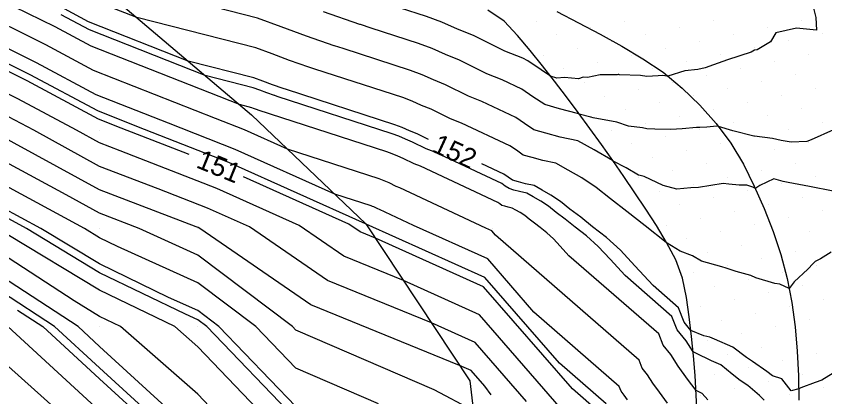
# Model space of a CAD drawing. Extents: x 2354170 to 2357230, y 866100 to 868290.
# Drawn here: x 2355951.5 to 2356033.9, y 867002.9 to 867041.6 of the extents above; entities that cross this region are included whole.
import ezdxf

# ---------------------------------------------------------------- set-up
doc = ezdxf.new("R2010")
doc.units = 0
for name, color, linetype in [('Default', 7, 'Continuous'), ('DTM Contours Major', 7, 'Continuous'), ('DTM Contours Minor', 7, 'Continuous'), ('Exist DTM Breakline', 7, 'Continuous'), ('Exist DTM QL2 LIDAR Elevation Point', 7, 'Continuous'), ('Exist DTM Scan Elevation Point', 7, 'Continuous'), ('Exist Roads EOP', 7, 'Continuous'), ('PH Exist DTM Breakline', 7, 'Continuous')]:
    doc.layers.add(name, color=color, linetype=linetype)

msp = doc.modelspace()

# ---------------------------------------------------------------- linework, layer by layer
at = {"layer": 'Default'}
for points in [[(2355969.089, 867027.542), (2355962.188, 867030.235), (2355959.866, 867031.149), (2355952.595, 867035.052), (2355941.554, 867040.534), (2355940.519, 867041.112), (2355937.994, 867042), (2355929.982, 867045.95), (2355922.002, 867050.011), (2355920.885, 867050.855), (2355918.173, 867051.82), (2355909.982, 867055.544), (2355900.194, 867059.799), (2355899.982, 867059.905), (2355899.755, 867060.011), (2355889.982, 867065.19), (2355880.211, 867070.011), (2355879.99, 867070.127), (2355879.806, 867070.187), (2355878.942, 867070.539)], [(2355993.492, 867029.081), (2355992.349, 867029.651), (2355991.568, 867029.962), (2355990.817, 867030.297), (2355990.063, 867030.58), (2355979.017, 867034.158), (2355978.691, 867034.264), (2355978.678, 867034.271), (2355977.591, 867034.648), (2355976.61, 867035.01), (2355975.691, 867035.347), (2355968.994, 867037.063), (2355958.848, 867041.057), (2355956.392, 867042.376), (2355952.661, 867044.228), (2355944.313, 867048.891), (2355937.011, 867051.458), (2355930.98, 867053.805), (2355927.146, 867056.703), (2355916.089, 867060.637), (2355910.653, 867063.263), (2355905.876, 867066.511), (2355901.774, 867067.464)], [(2355999.894, 867003.069), (2355999.234, 867003.934), (2355997.844, 867005.532), (2355996.653, 867006.068), (2355981.504, 867012.246), (2355970.202, 867020.017), (2355970.023, 867020.097), (2355969.815, 867020.178), (2355959.983, 867023.945), (2355951.286, 867028.707), (2355949.982, 867029.416), (2355949.004, 867030.011), (2355939.982, 867034.845), (2355931.191, 867040.011), (2355929.982, 867040.607), (2355928.769, 867041.224), (2355919.982, 867045.769), (2355911.926, 867049.52)], [(2356034.742, 867023.814), (2356032.33, 867024.301), (2356030.156, 867024.684), (2356029.65, 867024.782), (2356028.696, 867025.079), (2356027.247, 867024.374), (2356026.848, 867024.129), (2356026.805, 867024.078), (2356026.528, 867024.209), (2356025.936, 867024.415), (2356025.141, 867024.433), (2356024.089, 867024.526), (2356023.528, 867024.59), (2356021.014, 867024.166), (2356020.228, 867024.134), (2356018.783, 867024.005), (2356017.401, 867024.391), (2356015.459, 867025.299), (2356015.071, 867025.401), (2356014.88, 867025.452), (2356013.619, 867026.175), (2356012.315, 867026.874), (2356012.232, 867026.929), (2356010.367, 867028.008), (2356008.701, 867028.935), (2356006.905, 867029.326), (2356005.459, 867029.704), (2356004.243, 867030.057), (2356003.29, 867030.702), (2356002.397, 867031.313), (2355998.926, 867032.941), (2355997.578, 867033.474), (2355995.208, 867034.656), (2355994.001, 867035.137), (2355992.839, 867035.655), (2355991.672, 867036.093), (2355984.783, 867038.325), (2355983.93, 867038.601), (2355983.896, 867038.621), (2355981.051, 867039.607), (2355978.483, 867040.555), (2355976.078, 867041.438), (2355958.545, 867045.93)], [(2356034.523, 867017.585), (2356033.445, 867016.926), (2356032.91, 867016.646), (2356032.679, 867016.448), (2356032.132, 867015.858), (2356030.766, 867014.572), (2356030.24, 867013.895), (2356029.298, 867014.347), (2356028.769, 867014.389), (2356026.845, 867014.989), (2356026.326, 867015.227), (2356024.836, 867015.642), (2356024.044, 867015.887), (2356023.811, 867015.956), (2356023.4, 867016.092), (2356021.296, 867016.686), (2356020.4, 867017.233), (2356019.143, 867017.696), (2356017.799, 867018.511), (2356017.704, 867018.597), (2356015.56, 867020.283), (2356013.714, 867021.744), (2356012.03, 867023.026), (2356010.568, 867024.186), (2356009.101, 867025.161), (2356007.713, 867025.964), (2356006.473, 867026.654), (2356005.136, 867026.945), (2356004.059, 867027.227), (2356003.154, 867027.49), (2356002.445, 867027.969), (2356001.78, 867028.424), (2355996.839, 867030.742), (2355995.729, 867031.181), (2355993.779, 867032.153), (2355992.785, 867032.55), (2355991.828, 867032.976), (2355990.867, 867033.336), (2355981.9, 867036.241), (2355981.311, 867036.432), (2355981.287, 867036.446), (2355979.321, 867037.127), (2355977.547, 867037.782), (2355975.885, 867038.393), (2355963.769, 867041.497), (2355958.594, 867043.534)], [(2356021.958, 867002.558), (2356021.37, 867003.206), (2356021.166, 867003.312), (2356020.755, 867003.491), (2356019.881, 867004.674), (2356018.92, 867005.984), (2356018.173, 867007.172), (2356017.406, 867008.116), (2356016.963, 867009.262), (2356007.804, 867017.236), (2356006.92, 867018.198), (2356006.214, 867018.949), (2356005.535, 867019.568), (2356004.863, 867020.096), (2356004.285, 867020.554), (2356003.757, 867020.956), (2356003.299, 867021.319), (2356002.84, 867021.624), (2356002.405, 867021.876), (2356002.016, 867022.092), (2356001.597, 867022.183), (2356001.26, 867022.272), (2356000.977, 867022.354), (2356000.754, 867022.504), (2356000.546, 867022.647), (2355992.666, 867026.342), (2355992.032, 867026.593), (2355990.919, 867027.148), (2355990.352, 867027.374), (2355989.806, 867027.618), (2355989.258, 867027.823), (2355976.134, 867032.075), (2355976.071, 867032.095), (2355976.069, 867032.096), (2355975.861, 867032.168), (2355975.674, 867032.237), (2355975.498, 867032.302), (2355974.218, 867032.63), (2355959.103, 867038.58), (2355955.443, 867040.545), (2355949.884, 867043.304)], [(2356032.616, 867042.858), (2356032.951, 867041.489), (2356033.014, 867040.208), (2356030.991, 867040.401), (2356028.878, 867039.947), (2356028.355, 867039.011), (2356026.981, 867038.204), (2356026.724, 867038.162), (2356026.386, 867037.971), (2356023.965, 867037.202), (2356022.523, 867036.664), (2356021.675, 867036.379), (2356020.942, 867036.204), (2356019.604, 867036.074), (2356017.88, 867035.526), (2356017.776, 867035.533), (2356017.37, 867035.593), (2356016.906, 867035.569), (2356015.755, 867035.496), (2356015.091, 867035.588), (2356012.95, 867035.675), (2356012.883, 867035.685), (2356012.829, 867035.687), (2356012.704, 867035.659), (2356011, 867035.646), (2356009.698, 867035.402), (2356009.243, 867035.415), (2356008.774, 867035.261), (2356007.356, 867035.378), (2356006.57, 867035.314), (2356005.932, 867035.523), (2356004.981, 867036.167), (2356003.631, 867037.091), (2356003.099, 867037.34), (2356001.274, 867038.062), (2355998.068, 867039.661), (2355996.434, 867040.312), (2355994.861, 867041.013), (2355993.282, 867041.606), (2355990.548, 867042.491)], [(2356017.846, 867002.219), (2356017.025, 867003.329), (2356016.342, 867004.261), (2356015.81, 867005.106), (2356015.265, 867005.778), (2356014.949, 867006.593), (2356000.326, 867019.325), (2355999.946, 867019.762), (2355999.338, 867020.035), (2355990.579, 867024.143), (2355990.184, 867024.299), (2355989.489, 867024.646), (2355989.136, 867024.787), (2355988.795, 867024.938), (2355988.453, 867025.067), (2355979.13, 867028.087), (2355974.733, 867030.06), (2355971.787, 867031.21), (2355959.357, 867036.103), (2355954.494, 867038.714), (2355947.108, 867042.381)], [(2356034.763, 867030.058), (2356032.477, 867029.054), (2356032.044, 867028.859), (2356030.434, 867028.802), (2356029.421, 867028.967), (2356028.554, 867029.177), (2356026.721, 867029.417), (2356026.658, 867029.424), (2356024.489, 867029.965), (2356023.044, 867030.382), (2356022.864, 867030.415), (2356021.85, 867030.341), (2356021.154, 867030.296), (2356020.797, 867030.305), (2356019.335, 867030.153), (2356018.185, 867030.107), (2356016.54, 867030.123), (2356015.725, 867030.162), (2356015.296, 867030.271), (2356013.863, 867030.443), (2356012.672, 867030.836), (2356010.262, 867031.279), (2356010.051, 867031.353), (2356008.859, 867031.667), (2356008.674, 867031.707), (2356006.858, 867032.182), (2356005.332, 867032.625), (2356004.136, 867033.434), (2356003.014, 867034.202), (2356001.012, 867035.141), (2355999.426, 867035.768), (2355996.638, 867037.158), (2355995.218, 867037.725), (2355993.85, 867038.334), (2355992.477, 867038.849), (2355987.666, 867040.408), (2355986.55, 867040.77), (2355986.506, 867040.796), (2355982.781, 867042.086)], [(2356013.764, 867002.538), (2356013.448, 867003.04), (2356013.123, 867003.439), (2356012.936, 867003.924), (2356004.241, 867011.494), (2355999.526, 867016.916), (2355991.971, 867020.312), (2355988.492, 867021.943), (2355988.335, 867022.005), (2355988.06, 867022.143), (2355987.919, 867022.199), (2355987.784, 867022.259), (2355987.648, 867022.31), (2355983.946, 867023.51), (2355973.791, 867028.068), (2355966.988, 867030.722), (2355959.611, 867033.626), (2355953.545, 867036.883), (2355944.331, 867041.457)], [(2356007.72, 867000.837), (2355998.685, 867011.224), (2355990.945, 867014.703), (2355984.864, 867017.183), (2355980.327, 867020.303), (2355971.907, 867024.082), (2355962.074, 867027.919), (2355959.983, 867028.72), (2355957.626, 867030.011), (2355951.646, 867033.221), (2355941.967, 867038.026)], [(2356003.477, 867002.385), (2355998.264, 867008.378), (2355993.799, 867010.385), (2355983.184, 867014.715), (2355975.265, 867020.16), (2355970.965, 867022.09), (2355965.945, 867024.049), (2355959.983, 867026.333), (2355953.266, 867030.011), (2355950.697, 867031.39)], [(2355998.049, 867001.474), (2355994.079, 867003.582), (2355979.983, 867009.644), (2355979.628, 867010.011), (2355969.983, 867017.302), (2355964.019, 867020.011), (2355959.983, 867021.557), (2355956.564, 867023.429), (2355949.982, 867027.008)], [(2356034.732, 867005.277), (2356033.565, 867004.571), (2356032.9, 867004.311), (2356031.429, 867003.794), (2356031.216, 867003.686), (2356030.463, 867003.468), (2356029.49, 867004.684), (2356028.563, 867005.015), (2356027.972, 867005.457), (2356026.51, 867006.443), (2356025.882, 867006.864), (2356024.488, 867007.918), (2356022.627, 867008.718), (2356022.169, 867008.944), (2356021.544, 867009.071), (2356020.217, 867009.63), (2356019.547, 867010.454), (2356018.976, 867011.93), (2356016.375, 867014.195), (2356014.523, 867016.212), (2356013.044, 867017.786), (2356011.62, 867019.083), (2356010.211, 867020.19), (2356009, 867021.149), (2356007.894, 867021.991), (2356006.934, 867022.752), (2356005.971, 867023.393), (2356005.059, 867023.92), (2356004.244, 867024.373), (2356003.367, 867024.564), (2356002.66, 867024.749), (2356002.065, 867024.922), (2356001.6, 867025.237), (2356001.163, 867025.536), (2355998.943, 867026.577)], [(2356010.922, 867001.256), (2356008.157, 867003.664), (2355999.105, 867014.07), (2355988.092, 867019.021), (2355986.544, 867019.652), (2355985.39, 867020.446), (2355974.64, 867025.271)], [(2355985.77, 866955.321), (2355986.925, 866957.527), (2355987.9, 866959.525), (2355993.322, 866969.358), (2355994.05, 866970.842), (2355994.527, 866972.048), (2355995.629, 866977.254), (2355995.885, 866977.978), (2355996.081, 866978.563), (2355997.018, 866987.726), (2355994.935, 866993.251), (2355989.772, 866996.963), (2355982.724, 867000.705), (2355979.983, 867001.884), (2355972.136, 867010.011), (2355969.983, 867011.639), (2355966.999, 867012.994), (2355959.983, 867016.395), (2355953.992, 867020.011), (2355949.982, 867022.191), (2355945.427, 867024.961)], [(2355988.402, 867002.143), (2355979.983, 867005.764), (2355975.882, 867010.011), (2355969.983, 867014.47), (2355961.811, 867018.183), (2355959.983, 867019.069), (2355958.422, 867020.011), (2355949.982, 867024.599)], [(2355976.638, 866944.8), (2355983.198, 866956.388), (2355983.937, 866957.799), (2355984.509, 866958.892), (2355984.936, 866959.769), (2355992.196, 866972.934), (2355992.211, 866972.965), (2355992.221, 866972.99), (2355992.292, 866973.325), (2355991.75, 866978.892), (2355989.431, 866982.521), (2355986.107, 866991.338), (2355979.983, 866995.74), (2355977.589, 867000.011), (2355969.983, 867007.955), (2355967.637, 867010.011), (2355959.983, 867013.72), (2355950.622, 867019.371)], [(2355973.253, 866944.697), (2355979.989, 866956.594), (2355981.495, 866959.961), (2355981.566, 866960.427), (2355981.794, 866960.918), (2355981.953, 866965.041), (2355984.821, 866977.232), (2355984.593, 866979.572), (2355979.983, 866986.788), (2355979.045, 866989.094), (2355979.038, 866989.653), (2355976.755, 866993.238), (2355972.959, 867000.011), (2355969.983, 867003.119), (2355962.12, 867010.011), (2355959.983, 867011.046), (2355957.369, 867012.624), (2355949.982, 867017.448)], [(2355969.925, 866945.619), (2355976.345, 866959.973), (2355976.74, 866962.57), (2355978.012, 866965.303), (2355978.567, 866979.747), (2355975.983, 866986.1), (2355975.953, 866988.484), (2355969.454, 866998.694), (2355968.7, 867000.011), (2355959.983, 867007.996), (2355957.786, 867010.011), (2355949.982, 867015.107)], [(2355951.628, 867011.691), (2355954.201, 867010.011), (2355959.983, 867004.707), (2355965.11, 867000.011), (2355967.972, 866995.007), (2355972.869, 866987.316), (2355972.921, 866983.107), (2355974.588, 866979.008), (2355974.23, 866969.688), (2355971.914, 866964.712), (2355971.195, 866959.985), (2355966.796, 866950.148), (2355967.557, 866946.169), (2355958.749, 866934.074), (2355957.1, 866931.708), (2355955.638, 866930.12), (2355953.115, 866926.783)], [(2355950.616, 867010.011), (2355959.983, 867001.418), (2355961.519, 867000.011), (2355966.491, 866991.32), (2355969.784, 866986.148), (2355969.859, 866980.114), (2355970.61, 866978.269), (2355970.448, 866974.073), (2355967.089, 866966.855), (2355966.046, 866959.996), (2355963.667, 866954.677), (2355965.051, 866947.44)], [(2355962.545, 866948.711), (2355960.538, 866959.207), (2355960.896, 866960.008), (2355962.263, 866968.998), (2355965.309, 866975.542), (2355966.779, 866978.557), (2355966.699, 866984.979), (2355965.01, 866987.633), (2355961.202, 866994.288), (2355958.882, 866997.922), (2355957.638, 866999.722), (2355948.698, 867007.726)]]:
    msp.add_lwpolyline(points, dxfattribs=at)
at = {"layer": 'DTM Contours Major'}
msp.add_lwpolyline([(2355999.894, 867003.069), (2355999.234, 867003.934), (2355997.844, 867005.532), (2355996.653, 867006.068), (2355981.504, 867012.246), (2355970.202, 867020.017), (2355970.023, 867020.097), (2355969.815, 867020.178), (2355959.983, 867023.945), (2355951.286, 867028.707), (2355949.982, 867029.416), (2355949.004, 867030.011), (2355939.982, 867034.845), (2355931.191, 867040.011), (2355929.982, 867040.607), (2355928.769, 867041.224), (2355919.982, 867045.769), (2355911.926, 867049.52)], dxfattribs=at)
at = {"layer": 'DTM Contours Minor'}
for points in [[(2356027.684, 867002.532), (2356027.221, 867002.987), (2356026.043, 867004.001), (2356025.248, 867004.536), (2356024.425, 867005.157), (2356023.292, 867006.111), (2356022.34, 867006.536), (2356020.742, 867007.305), (2356020.447, 867007.438), (2356019.748, 867008.55), (2356018.834, 867009.674), (2356018.305, 867011.041), (2356013.518, 867015.209), (2356011.989, 867016.874), (2356010.767, 867018.174), (2356009.591, 867019.244), (2356008.429, 867020.159), (2356007.428, 867020.95), (2356006.515, 867021.646), (2356005.722, 867022.274), (2356004.927, 867022.803), (2356004.174, 867023.239), (2356003.502, 867023.613), (2356002.777, 867023.77), (2356002.193, 867023.923), (2356001.702, 867024.066), (2356001.318, 867024.326), (2356000.957, 867024.573), (2355994.057, 867027.809), (2355993.265, 867028.122), (2355991.872, 867028.816), (2355991.163, 867029.099), (2355990.48, 867029.404), (2355989.794, 867029.661), (2355978.056, 867033.463), (2355977.818, 867033.541), (2355977.808, 867033.546), (2355977.014, 867033.821), (2355976.298, 867034.086), (2355975.627, 867034.332), (2355970.735, 867035.585), (2355958.933, 867040.231), (2355956.076, 867041.765)], [(2356034.763, 867030.058), (2356032.477, 867029.054), (2356032.044, 867028.859), (2356030.434, 867028.802), (2356029.421, 867028.967), (2356028.554, 867029.177), (2356026.721, 867029.417), (2356026.658, 867029.424), (2356024.489, 867029.965), (2356023.044, 867030.382), (2356022.864, 867030.415), (2356021.85, 867030.341), (2356021.154, 867030.296), (2356020.797, 867030.305), (2356019.335, 867030.153), (2356018.185, 867030.107), (2356016.54, 867030.123), (2356015.725, 867030.162), (2356015.296, 867030.271), (2356013.863, 867030.443), (2356012.672, 867030.836), (2356010.262, 867031.279), (2356010.051, 867031.353), (2356008.859, 867031.667), (2356008.674, 867031.707), (2356006.858, 867032.182), (2356005.332, 867032.625), (2356004.136, 867033.434), (2356003.014, 867034.202), (2356001.012, 867035.141), (2355999.426, 867035.768), (2355996.638, 867037.158), (2355995.218, 867037.725), (2355993.85, 867038.334), (2355992.477, 867038.849), (2355987.666, 867040.408), (2355986.55, 867040.77), (2355986.506, 867040.796), (2355982.781, 867042.086)], [(2356011.594, 867002.145), (2356006.851, 867006.274), (2355999.245, 867015.018), (2355987.14, 867020.46), (2355987.105, 867020.475), (2355987.078, 867020.493), (2355973.163, 867026.739), (2355963.788, 867030.397), (2355959.781, 867031.975), (2355952.912, 867035.662), (2355942.48, 867040.842)], [(2355981.606, 866999.814), (2355980.832, 867000.226), (2355979.983, 867000.591), (2355970.888, 867010.011), (2355969.983, 867010.695), (2355968.729, 867011.264), (2355959.983, 867015.503), (2355952.516, 867020.011), (2355949.982, 867021.388)], [(2355967.995, 866997.06), (2355966.306, 867000.011), (2355959.983, 867005.803), (2355955.396, 867010.011), (2355949.982, 867013.546)]]:
    msp.add_lwpolyline(points, dxfattribs=at)
at = {"layer": 'Exist DTM Breakline'}
msp.add_lwpolyline([(2356006.569, 867042.11), (2356008.79, 867040.962), (2356010.997, 867039.788), (2356013.179, 867038.569), (2356015.325, 867037.285), (2356017.415, 867035.915), (2356019.333, 867034.314), (2356021.127, 867032.573), (2356022.798, 867030.715), (2356024.285, 867028.706), (2356025.577, 867026.567), (2356026.695, 867024.331), (2356027.698, 867022.041), (2356028.607, 867019.713), (2356029.404, 867017.343), (2356030.043, 867014.927), (2356030.512, 867012.472), (2356030.844, 867009.994), (2356031.074, 867007.505), (2356031.207, 867005.009), (2356031.223, 867002.509)], dxfattribs=at)
at = {"layer": 'Exist DTM QL2 LIDAR Elevation Point'}
for p, q in [((2355959.983, 867030.011), (2355959.983, 867030.011)), ((2355959.983, 867020.011), (2355959.983, 867020.011)), ((2355969.983, 867020.011), (2355969.983, 867020.011)), ((2355999.983, 867020.011), (2355999.983, 867020.011)), ((2355959.983, 867010.011), (2355959.983, 867010.011)), ((2355969.983, 867010.011), (2355969.983, 867010.011)), ((2355979.983, 867010.011), (2355979.983, 867010.011))]:
    msp.add_line(p, q, dxfattribs=at)
at = {"layer": 'Exist DTM Scan Elevation Point'}
for p, q in [((2356004.476, 867041.103), (2356004.476, 867041.103)), ((2356013.49, 867041.134), (2356013.49, 867041.134)), ((2356022.504, 867041.166), (2356022.504, 867041.166)), ((2356031.518, 867041.198), (2356031.518, 867041.198)), ((2356010.026, 867040.429), (2356010.026, 867040.429)), ((2356019.04, 867040.46), (2356019.04, 867040.46)), ((2356028.053, 867040.492), (2356028.053, 867040.492)), ((2356006.561, 867039.723), (2356006.561, 867039.723)), ((2356015.575, 867039.755), (2356015.575, 867039.755)), ((2356024.589, 867039.786), (2356024.589, 867039.786)), ((2356033.603, 867039.818), (2356033.603, 867039.818)), ((2356012.111, 867039.049), (2356012.111, 867039.049)), ((2356017.66, 867038.375), (2356017.66, 867038.375)), ((2356021.125, 867039.081), (2356021.125, 867039.081)), ((2356026.674, 867038.407), (2356026.674, 867038.407)), ((2356030.138, 867039.113), (2356030.138, 867039.113)), ((2356005.182, 867037.638), (2356005.182, 867037.638)), ((2356008.646, 867038.344), (2356008.646, 867038.344)), ((2356014.196, 867037.67), (2356014.196, 867037.67)), ((2356023.21, 867037.701), (2356023.21, 867037.701)), ((2356032.223, 867037.733), (2356032.223, 867037.733)), ((2356010.731, 867036.964), (2356010.731, 867036.964)), ((2356019.745, 867036.996), (2356019.745, 867036.996)), ((2356028.759, 867037.028), (2356028.759, 867037.028)), ((2356007.267, 867036.259), (2356007.267, 867036.259)), ((2356016.281, 867036.29), (2356016.281, 867036.29)), ((2356025.295, 867036.322), (2356025.295, 867036.322)), ((2356012.816, 867035.585), (2356012.816, 867035.585)), ((2356021.83, 867035.616), (2356021.83, 867035.616)), ((2356030.844, 867035.648), (2356030.844, 867035.648)), ((2356009.352, 867034.879), (2356009.352, 867034.879)), ((2356018.366, 867034.911), (2356018.366, 867034.911)), ((2356027.38, 867034.943), (2356027.38, 867034.943)), ((2356032.929, 867034.269), (2356032.929, 867034.269)), ((2356011.437, 867033.5), (2356011.437, 867033.5)), ((2356014.901, 867034.205), (2356014.901, 867034.205)), ((2356020.451, 867033.531), (2356020.451, 867033.531)), ((2356023.915, 867034.237), (2356023.915, 867034.237)), ((2356029.464, 867033.563), (2356029.464, 867033.563)), ((2356016.986, 867032.826), (2356016.986, 867032.826)), ((2356026, 867032.858), (2356026, 867032.858)), ((2356013.522, 867032.12), (2356013.522, 867032.12)), ((2356022.536, 867032.152), (2356022.536, 867032.152)), ((2356031.549, 867032.184), (2356031.549, 867032.184)), ((2356010.057, 867031.415), (2356010.057, 867031.415)), ((2356019.071, 867031.446), (2356019.071, 867031.446)), ((2356028.085, 867031.478), (2356028.085, 867031.478)), ((2356015.607, 867030.741), (2356015.607, 867030.741)), ((2356024.621, 867030.773), (2356024.621, 867030.773)), ((2356033.634, 867030.804), (2356033.634, 867030.804)), ((2356012.142, 867030.035), (2356012.142, 867030.035)), ((2356017.692, 867029.362), (2356017.692, 867029.362)), ((2356021.156, 867030.067), (2356021.156, 867030.067)), ((2356026.706, 867029.393), (2356026.706, 867029.393)), ((2356030.17, 867030.099), (2356030.17, 867030.099)), ((2356014.227, 867028.656), (2356014.227, 867028.656)), ((2356023.241, 867028.688), (2356023.241, 867028.688)), ((2356032.255, 867028.719), (2356032.255, 867028.719)), ((2356019.777, 867027.982), (2356019.777, 867027.982)), ((2356028.791, 867028.014), (2356028.791, 867028.014)), ((2356016.312, 867027.277), (2356016.312, 867027.277)), ((2356025.326, 867027.308), (2356025.326, 867027.308)), ((2356021.862, 867026.603), (2356021.862, 867026.603)), ((2356030.876, 867026.634), (2356030.876, 867026.634)), ((2356014.933, 867025.192), (2356014.933, 867025.192)), ((2356018.397, 867025.897), (2356018.397, 867025.897)), ((2356023.947, 867025.223), (2356023.947, 867025.223)), ((2356027.411, 867025.929), (2356027.411, 867025.929)), ((2356032.961, 867025.255), (2356032.961, 867025.255)), ((2356020.482, 867024.518), (2356020.482, 867024.518)), ((2356029.496, 867024.549), (2356029.496, 867024.549)), ((2356017.018, 867023.812), (2356017.018, 867023.812)), ((2356026.032, 867023.844), (2356026.032, 867023.844)), ((2356022.567, 867023.138), (2356022.567, 867023.138)), ((2356031.581, 867023.17), (2356031.581, 867023.17)), ((2356019.103, 867022.433), (2356019.103, 867022.433)), ((2356028.117, 867022.464), (2356028.117, 867022.464)), ((2356024.652, 867021.759), (2356024.652, 867021.759)), ((2356030.202, 867021.085), (2356030.202, 867021.085)), ((2356033.666, 867021.79), (2356033.666, 867021.79)), ((2356017.723, 867020.348), (2356017.723, 867020.348)), ((2356021.188, 867021.053), (2356021.188, 867021.053)), ((2356026.737, 867020.379), (2356026.737, 867020.379)), ((2356023.273, 867019.674), (2356023.273, 867019.674)), ((2356032.287, 867019.705), (2356032.287, 867019.705)), ((2356019.808, 867018.968), (2356019.808, 867018.968)), ((2356025.358, 867018.294), (2356025.358, 867018.294)), ((2356021.893, 867017.589), (2356021.893, 867017.589)), ((2356030.907, 867017.62), (2356030.907, 867017.62)), ((2356023.978, 867016.209), (2356023.978, 867016.209)), ((2356027.443, 867016.915), (2356027.443, 867016.915)), ((2356032.992, 867016.241), (2356032.992, 867016.241)), ((2356020.514, 867015.504), (2356020.514, 867015.504)), ((2356029.528, 867015.536), (2356029.528, 867015.536)), ((2356026.063, 867014.83), (2356026.063, 867014.83)), ((2356022.599, 867014.124), (2356022.599, 867014.124)), ((2356031.613, 867014.156), (2356031.613, 867014.156)), ((2356028.148, 867013.451), (2356028.148, 867013.451)), ((2356021.22, 867012.039), (2356021.22, 867012.039)), ((2356024.684, 867012.745), (2356024.684, 867012.745)), ((2356030.233, 867012.071), (2356030.233, 867012.071)), ((2356033.698, 867012.777), (2356033.698, 867012.777)), ((2356026.769, 867011.366), (2356026.769, 867011.366)), ((2356023.305, 867010.66), (2356023.305, 867010.66)), ((2356032.318, 867010.692), (2356032.318, 867010.692)), ((2356028.854, 867009.986), (2356028.854, 867009.986)), ((2356025.39, 867009.281), (2356025.39, 867009.281)), ((2356021.925, 867008.575), (2356021.925, 867008.575)), ((2356027.475, 867007.901), (2356027.475, 867007.901)), ((2356024.01, 867007.196), (2356024.01, 867007.196)), ((2356033.024, 867007.227), (2356033.024, 867007.227)), ((2356029.56, 867006.522), (2356029.56, 867006.522)), ((2356026.095, 867005.816), (2356026.095, 867005.816)), ((2356022.631, 867005.111), (2356022.631, 867005.111)), ((2356031.645, 867005.142), (2356031.645, 867005.142)), ((2356028.18, 867004.437), (2356028.18, 867004.437)), ((2356021.251, 867003.026), (2356021.251, 867003.026)), ((2356024.716, 867003.731), (2356024.716, 867003.731)), ((2356030.265, 867003.057), (2356030.265, 867003.057)), ((2356033.73, 867003.763), (2356033.73, 867003.763))]:
    msp.add_line(p, q, dxfattribs=at)
at = {"layer": 'Exist Roads EOP'}
msp.add_lwpolyline([(2356020.862, 867001.045), (2356020.784, 867003.044), (2356020.655, 867005.039), (2356020.488, 867007.032), (2356020.288, 867009.022), (2356020.055, 867011.009), (2356019.774, 867012.989), (2356019.368, 867014.946), (2356018.687, 867016.824), (2356017.756, 867018.593), (2356016.72, 867020.304), (2356015.64, 867021.987), (2356014.533, 867023.653), (2356013.406, 867025.305), (2356012.264, 867026.947), (2356011.107, 867028.579), (2356009.937, 867030.2), (2356008.752, 867031.812), (2356007.553, 867033.413), (2356006.34, 867035.002), (2356005.108, 867036.578), (2356003.854, 867038.136), (2356002.569, 867039.668), (2356001.198, 867041.122), (2355999.537, 867042.232)], dxfattribs=at)
at = {"layer": 'PH Exist DTM Breakline'}
msp.add_lwpolyline([(2355933.24, 867062.395), (2355946.519, 867053.414), (2355958.329, 867046.113), (2355975.452, 867031.582), (2355987.118, 867020.494), (2355997.691, 867004.497), (2355998.919, 866994.114), (2355994.317, 866978.647), (2355992.172, 866973.01), (2355982.621, 866959.958), (2355970.618, 866944.617), (2355958.444, 866930.14), (2355943.24, 866915.439), (2355923.524, 866898.466), (2355915.238, 866891.493), (2355893.502, 866873.214)], dxfattribs=at)

# ---------------------------------------------------------------- texts
at = {"layer": 'Default'}
for s, rotation, p in [('152', 335.3281, (2355993.741, 867027.892)), ('151', 337.74894, (2355969.712, 867026.26))]:
    msp.add_text(s, height=2, rotation=rotation, dxfattribs=at).set_placement(p)

doc.saveas('drawing.dxf')
